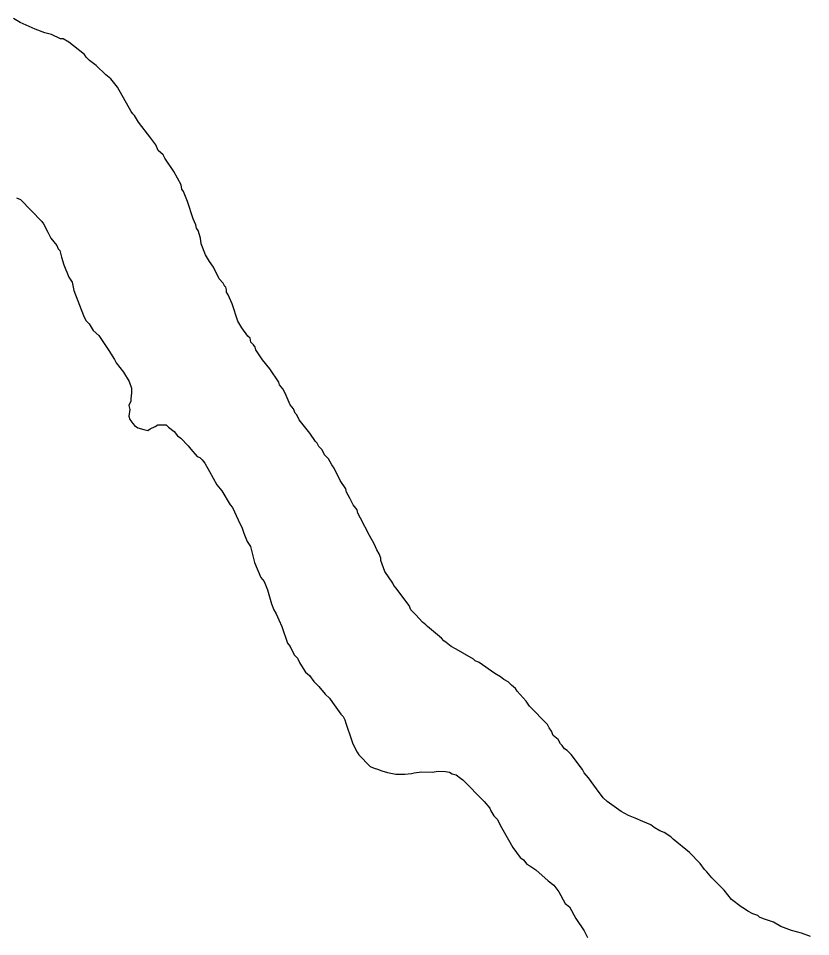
# Model space of a CAD drawing. Extents: x 3172231 to 3210228, y 940198 to 965780.
# Drawn here: x 3177135.6 to 3177484.7, y 958370.8 to 958775.1 of the extents above; entities that cross this region are included whole.
import ezdxf

# ---------------------------------------------------------------- set-up
doc = ezdxf.new("R2010")
doc.units = 0
doc.layers.add('V-SITE-VEGE', color=7, linetype='Continuous')

msp = doc.modelspace()

# ---------------------------------------------------------------- linework, layer by layer
at = {"layer": 'V-SITE-VEGE'}
for p, q in [((3177136.438, 958773.264), (3177133.536, 958775.115)), ((3177142.984, 958770.286), (3177136.438, 958773.264)), ((3177147.35, 958768.787), (3177142.984, 958770.286)), ((3177150.262, 958768.031), (3177147.35, 958768.787)), ((3177154.262, 958766.169), (3177150.262, 958768.031)), ((3177155.358, 958766.159), (3177154.262, 958766.169)), ((3177157.899, 958764.676), (3177155.358, 958766.159)), ((3177164.785, 958759.139), (3177157.899, 958764.676)), ((3177165.505, 958758.037), (3177164.785, 958759.139)), ((3177166.949, 958756.564), (3177165.505, 958758.037)), ((3177169.851, 958754.348), (3177166.949, 958756.564)), ((3177174.195, 958750.293), (3177169.851, 958754.348)), ((3177176.37, 958748.448), (3177174.195, 958750.293)), ((3177179.258, 958744.774), (3177176.37, 958748.448)), ((3177185.367, 958734.133), (3177179.258, 958744.774)), ((3177186.088, 958733.031), (3177185.367, 958734.133)), ((3177186.813, 958732.296), (3177186.088, 958733.031)), ((3177188.611, 958729.359), (3177186.813, 958732.296)), ((3177194.024, 958722.373), (3177188.611, 958729.359)), ((3177196.187, 958719.434), (3177194.024, 958722.373)), ((3177197.258, 958716.87), (3177196.187, 958719.434)), ((3177199.433, 958715.025), (3177197.258, 958716.87)), ((3177200.149, 958713.558), (3177199.433, 958715.025)), ((3177204.112, 958707.683), (3177200.149, 958713.558)), ((3177207.344, 958701.813), (3177204.112, 958707.683)), ((3177207.692, 958699.984), (3177207.344, 958701.813)), ((3177208.413, 958698.884), (3177207.692, 958699.984)), ((3177134.824, 958696.046), (3177136.643, 958695.296)), ((3177210.199, 958694.487), (3177208.413, 958698.884)), ((3177136.643, 958695.296), (3177146.045, 958685.722)), ((3177212.685, 958686.797), (3177210.199, 958694.487)), ((3177146.045, 958685.722), (3177146.768, 958684.62)), ((3177146.768, 958684.62), (3177148.56, 958680.956)), ((3177213.756, 958684.235), (3177212.685, 958686.797)), ((3177214.109, 958682.771), (3177213.756, 958684.235)), ((3177148.56, 958680.956), (3177149.998, 958678.388)), ((3177214.83, 958681.671), (3177214.109, 958682.771)), ((3177215.894, 958678.376), (3177214.83, 958681.671)), ((3177149.998, 958678.388), (3177152.523, 958675.081)), ((3177216.236, 958675.818), (3177215.894, 958678.376)), ((3177218.018, 958671.056), (3177216.236, 958675.818)), ((3177152.523, 958675.081), (3177153.24, 958673.612)), ((3177153.24, 958673.612), (3177153.963, 958672.877)), ((3177153.963, 958672.877), (3177154.667, 958669.948)), ((3177154.667, 958669.948), (3177155.732, 958666.655)), ((3177219.818, 958668.119), (3177218.018, 958671.056)), ((3177221.621, 958665.547), (3177219.818, 958668.119)), ((3177155.732, 958666.655), (3177157.873, 958661.16)), ((3177224.129, 958660.415), (3177221.621, 958665.547)), ((3177157.873, 958661.16), (3177159.314, 958658.959)), ((3177225.938, 958658.574), (3177224.129, 958660.415)), ((3177159.314, 958658.959), (3177160.011, 958655.301)), ((3177226.655, 958657.107), (3177225.938, 958658.574)), ((3177227.017, 958656.741), (3177226.655, 958657.107)), ((3177227.371, 958655.641), (3177227.017, 958656.741)), ((3177227.361, 958654.545), (3177227.371, 958655.641)), ((3177160.011, 958655.301), (3177164.293, 958644.311)), ((3177228.084, 958653.443), (3177227.361, 958654.545)), ((3177229.87, 958649.413), (3177228.084, 958653.443)), ((3177232.358, 958641.725), (3177229.87, 958649.413)), ((3177164.293, 958644.311), (3177165.368, 958642.112)), ((3177165.368, 958642.112), (3177166.814, 958640.639)), ((3177166.814, 958640.639), (3177168.614, 958637.703)), ((3177234.156, 958638.79), (3177232.358, 958641.725)), ((3177168.614, 958637.703), (3177171.15, 958635.491)), ((3177171.15, 958635.491), (3177175.469, 958628.882)), ((3177236.68, 958635.116), (3177234.156, 958638.79)), ((3177237.767, 958634.377), (3177236.68, 958635.116)), ((3177238.115, 958632.548), (3177237.767, 958634.377)), ((3177239.201, 958631.444), (3177238.115, 958632.548)), ((3177239.924, 958630.342), (3177239.201, 958631.444)), ((3177175.469, 958628.882), (3177177.988, 958624.843)), ((3177240.276, 958629.242), (3177239.924, 958630.342)), ((3177243.157, 958624.837), (3177240.276, 958629.242)), ((3177177.988, 958624.843), (3177178.707, 958623.377)), ((3177178.707, 958623.377), (3177181.955, 958619.332)), ((3177246.406, 958620.792), (3177243.157, 958624.837)), ((3177181.955, 958619.332), (3177184.474, 958615.293)), ((3177250.368, 958614.916), (3177246.406, 958620.792)), ((3177184.474, 958615.293), (3177185.543, 958612.365)), ((3177185.543, 958612.365), (3177185.523, 958610.173)), ((3177250.725, 958613.819), (3177250.368, 958614.916)), ((3177252.169, 958611.978), (3177250.725, 958613.819)), ((3177253.246, 958610.147), (3177252.169, 958611.978)), ((3177185.136, 958607.624), (3177185.125, 958606.528)), ((3177185.523, 958610.173), (3177185.136, 958607.624)), ((3177255.39, 958605.016), (3177253.246, 958610.147)), ((3177184.728, 958602.88), (3177184.335, 958599.964)), ((3177185.125, 958606.528), (3177184.38, 958604.709)), ((3177184.38, 958604.709), (3177184.728, 958602.88)), ((3177256.834, 958603.177), (3177255.39, 958605.016)), ((3177257.549, 958601.346), (3177256.834, 958603.177)), ((3177184.335, 958599.964), (3177184.689, 958598.502)), ((3177258.272, 958600.609), (3177257.549, 958601.346)), ((3177259.347, 958598.412), (3177258.272, 958600.609)), ((3177184.689, 958598.502), (3177186.133, 958596.663)), ((3177186.133, 958596.663), (3177186.856, 958595.925)), ((3177186.856, 958595.925), (3177188.306, 958594.817)), ((3177188.306, 958594.817), (3177190.854, 958594.066)), ((3177193.778, 958594.404), (3177195.978, 958595.481)), ((3177195.978, 958595.481), (3177197.079, 958596.2)), ((3177197.079, 958596.2), (3177200.729, 958596.167)), ((3177200.729, 958596.167), (3177201.814, 958595.061)), ((3177201.814, 958595.061), (3177204.354, 958593.214)), ((3177264.039, 958592.528), (3177259.347, 958598.412)), ((3177190.854, 958594.066), (3177192.676, 958593.685)), ((3177192.676, 958593.685), (3177193.778, 958594.404)), ((3177204.354, 958593.214), (3177205.796, 958591.377)), ((3177205.796, 958591.377), (3177207.248, 958590.271)), ((3177266.562, 958588.856), (3177264.039, 958592.528)), ((3177207.248, 958590.271), (3177210.502, 958586.953)), ((3177210.502, 958586.953), (3177211.583, 958585.485)), ((3177267.285, 958588.118), (3177266.562, 958588.856)), ((3177268.002, 958586.652), (3177267.285, 958588.118)), ((3177211.583, 958585.485), (3177214.475, 958582.173)), ((3177269.45, 958585.18), (3177268.002, 958586.652)), ((3177270.525, 958582.98), (3177269.45, 958585.18)), ((3177272.333, 958581.137), (3177270.525, 958582.98)), ((3177214.475, 958582.173), (3177215.567, 958581.798)), ((3177215.567, 958581.798), (3177216.65, 958580.692)), ((3177216.65, 958580.692), (3177217.734, 958579.224)), ((3177217.734, 958579.224), (3177219.89, 958575.554)), ((3177273.771, 958578.569), (3177272.333, 958581.137)), ((3177219.89, 958575.554), (3177223.124, 958569.684)), ((3177274.852, 958577.1), (3177273.771, 958578.569)), ((3177277.357, 958571.603), (3177274.852, 958577.1)), ((3177279.88, 958567.929), (3177277.357, 958571.603)), ((3177223.124, 958569.684), (3177225.291, 958567.11)), ((3177225.291, 958567.11), (3177228.885, 958560.872)), ((3177280.232, 958566.467), (3177279.88, 958567.929)), ((3177281.668, 958563.899), (3177280.232, 958566.467)), ((3177283.104, 958560.966), (3177281.668, 958563.899)), ((3177228.885, 958560.872), (3177229.97, 958559.768)), ((3177229.97, 958559.768), (3177232.475, 958554.269)), ((3177284.908, 958558.758), (3177283.104, 958560.966)), ((3177285.26, 958557.296), (3177284.908, 958558.758)), ((3177286.335, 958555.094), (3177285.26, 958557.296)), ((3177290.282, 958547.394), (3177286.335, 958555.094)), ((3177232.475, 958554.269), (3177234.267, 958550.603)), ((3177234.267, 958550.603), (3177234.978, 958548.408)), ((3177234.978, 958548.408), (3177236.405, 958544.744)), ((3177292.438, 958543.726), (3177290.282, 958547.394)), ((3177236.405, 958544.744), (3177237.847, 958542.54)), ((3177237.847, 958542.54), (3177239.608, 958535.589)), ((3177293.512, 958541.16), (3177292.438, 958543.726)), ((3177294.591, 958539.325), (3177293.512, 958541.16)), ((3177295.304, 958537.494), (3177294.591, 958539.325)), ((3177239.608, 958535.589), (3177242.469, 958528.993)), ((3177295.293, 958536.398), (3177295.304, 958537.494)), ((3177297.075, 958531.637), (3177295.293, 958536.398)), ((3177300.68, 958526.494), (3177297.075, 958531.637)), ((3177242.469, 958528.993), (3177243.913, 958527.156)), ((3177243.913, 958527.156), (3177245.341, 958523.492)), ((3177301.036, 958525.396), (3177300.68, 958526.494)), ((3177245.341, 958523.492), (3177247.11, 958517.272)), ((3177302.119, 958524.292), (3177301.036, 958525.396)), ((3177307.166, 958517.311), (3177302.119, 958524.292)), ((3177247.11, 958517.272), (3177248.183, 958514.706)), ((3177248.183, 958514.706), (3177249.26, 958512.871)), ((3177307.893, 958516.574), (3177307.166, 958517.311)), ((3177308.605, 958514.743), (3177307.893, 958516.574)), ((3177310.774, 958512.533), (3177308.605, 958514.743)), ((3177249.26, 958512.871), (3177250.334, 958510.307)), ((3177250.334, 958510.307), (3177251.767, 958507.374)), ((3177313.666, 958509.221), (3177310.774, 958512.533)), ((3177251.767, 958507.374), (3177254.258, 958500.05)), ((3177315.116, 958508.115), (3177313.666, 958509.221)), ((3177315.841, 958507.376), (3177315.116, 958508.115)), ((3177321.999, 958502.213), (3177315.841, 958507.376)), ((3177323.085, 958501.107), (3177321.999, 958502.213)), ((3177254.258, 958500.05), (3177255.341, 958498.582)), ((3177255.341, 958498.582), (3177257.131, 958494.916)), ((3177324.172, 958500.368), (3177323.085, 958501.107)), ((3177326.345, 958498.522), (3177324.172, 958500.368)), ((3177328.526, 958497.406), (3177326.345, 958498.522)), ((3177257.131, 958494.916), (3177258.579, 958493.443)), ((3177336.151, 958492.958), (3177328.526, 958497.406)), ((3177258.579, 958493.443), (3177259.652, 958491.242)), ((3177259.652, 958491.242), (3177262.171, 958487.203)), ((3177336.876, 958492.223), (3177336.151, 958492.958)), ((3177338.695, 958491.477), (3177336.876, 958492.223)), ((3177345.586, 958486.669), (3177338.695, 958491.477)), ((3177262.171, 958487.203), (3177263.984, 958485.729)), ((3177263.984, 958485.729), (3177265.786, 958483.156)), ((3177348.128, 958485.188), (3177345.586, 958486.669)), ((3177265.786, 958483.156), (3177267.957, 958480.949)), ((3177349.578, 958484.08), (3177348.128, 958485.188)), ((3177351.394, 958482.968), (3177349.578, 958484.08)), ((3177352.84, 958481.493), (3177351.394, 958482.968)), ((3177267.957, 958480.949), (3177270.844, 958477.635)), ((3177270.844, 958477.635), (3177272.657, 958475.794)), ((3177354.653, 958480.019), (3177352.84, 958481.493)), ((3177355.374, 958478.917), (3177354.653, 958480.019)), ((3177359.349, 958474.499), (3177355.374, 958478.917)), ((3177272.657, 958475.794), (3177274.099, 958473.957)), ((3177274.099, 958473.957), (3177277.703, 958468.812)), ((3177360.788, 958472.298), (3177359.349, 958474.499)), ((3177368.745, 958464.196), (3177360.788, 958472.298)), ((3177277.703, 958468.812), (3177278.789, 958467.708)), ((3177278.789, 958467.708), (3177279.505, 958466.242)), ((3177279.505, 958466.242), (3177279.858, 958464.78)), ((3177279.858, 958464.78), (3177282.348, 958457.456)), ((3177369.464, 958462.73), (3177368.745, 958464.196)), ((3177370.545, 958461.259), (3177369.464, 958462.73)), ((3177282.348, 958457.456), (3177283.061, 958455.623)), ((3177371.26, 958459.426), (3177370.545, 958461.259)), ((3177373.433, 958457.583), (3177371.26, 958459.426)), ((3177374.51, 958455.75), (3177373.433, 958457.583)), ((3177283.061, 958455.623), (3177284.853, 958451.957)), ((3177375.235, 958455.013), (3177374.51, 958455.75)), ((3177376.316, 958453.54), (3177375.235, 958455.013)), ((3177377.406, 958452.803), (3177376.316, 958453.54)), ((3177284.853, 958451.957), (3177285.574, 958450.859)), ((3177285.574, 958450.859), (3177290.636, 958445.7)), ((3177379.212, 958450.962), (3177377.406, 958452.803)), ((3177384.265, 958444.345), (3177379.212, 958450.962)), ((3177290.636, 958445.7), (3177292.457, 958444.955)), ((3177292.457, 958444.955), (3177293.911, 958444.576)), ((3177293.911, 958444.576), (3177295.732, 958443.831)), ((3177295.732, 958443.831), (3177298.279, 958443.077)), ((3177298.279, 958443.077), (3177301.923, 958442.315)), ((3177301.923, 958442.315), (3177305.939, 958442.278)), ((3177305.939, 958442.278), (3177308.861, 958442.616)), ((3177308.861, 958442.616), (3177309.959, 958442.973)), ((3177309.959, 958442.973), (3177313.246, 958443.308)), ((3177313.246, 958443.308), (3177317.993, 958443.265)), ((3177317.993, 958443.265), (3177320.551, 958443.607)), ((3177320.551, 958443.607), (3177323.838, 958443.579)), ((3177323.838, 958443.579), (3177325.657, 958443.198)), ((3177325.657, 958443.198), (3177326.747, 958442.456)), ((3177326.747, 958442.456), (3177328.567, 958442.076)), ((3177328.567, 958442.076), (3177330.38, 958440.599)), ((3177384.981, 958442.878), (3177384.265, 958444.345)), ((3177386.79, 958440.673), (3177384.981, 958442.878)), ((3177330.38, 958440.599), (3177331.467, 958439.86)), ((3177331.467, 958439.86), (3177340.874, 958430.285)), ((3177390.394, 958435.895), (3177386.79, 958440.673)), ((3177393.28, 958431.854), (3177390.394, 958435.895)), ((3177340.874, 958430.285), (3177343.401, 958427.342)), ((3177395.09, 958430.377), (3177393.28, 958431.854)), ((3177401.257, 958425.941), (3177395.09, 958430.377)), ((3177343.401, 958427.342), (3177343.755, 958426.244)), ((3177343.755, 958426.244), (3177345.197, 958424.041)), ((3177404.526, 958424.088), (3177401.257, 958425.941)), ((3177345.197, 958424.041), (3177346.645, 958422.566)), ((3177346.645, 958422.566), (3177348.437, 958418.9)), ((3177407.436, 958422.966), (3177404.526, 958424.088)), ((3177410.706, 958421.477), (3177407.436, 958422.966)), ((3177414.344, 958419.984), (3177410.706, 958421.477)), ((3177348.437, 958418.9), (3177349.156, 958417.801)), ((3177349.156, 958417.801), (3177353.469, 958410.096)), ((3177415.794, 958418.876), (3177414.344, 958419.984)), ((3177418.335, 958417.393), (3177415.794, 958418.876)), ((3177420.154, 958416.645), (3177418.335, 958417.393)), ((3177423.058, 958414.794), (3177420.154, 958416.645)), ((3177424.143, 958413.69), (3177423.058, 958414.794)), ((3177431.391, 958407.786), (3177424.143, 958413.69)), ((3177353.469, 958410.096), (3177356.713, 958405.687)), ((3177356.713, 958405.687), (3177358.165, 958404.579)), ((3177436.093, 958402.998), (3177431.391, 958407.786)), ((3177358.165, 958404.579), (3177359.607, 958402.74)), ((3177359.607, 958402.74), (3177361.061, 958401.996)), ((3177361.061, 958401.996), (3177363.598, 958400.149)), ((3177437.896, 958400.425), (3177436.093, 958402.998)), ((3177363.598, 958400.149), (3177369.032, 958395.354)), ((3177438.979, 958399.321), (3177437.896, 958400.425)), ((3177441.148, 958396.747), (3177438.979, 958399.321)), ((3177446.573, 958391.224), (3177441.148, 958396.747)), ((3177369.032, 958395.354), (3177371.569, 958393.507)), ((3177371.569, 958393.507), (3177373.734, 958390.566)), ((3177373.734, 958390.566), (3177376.607, 958385.43)), ((3177449.821, 958387.179), (3177446.573, 958391.224)), ((3177376.607, 958385.43), (3177378.42, 958383.955)), ((3177454.173, 958383.855), (3177449.821, 958387.179)), ((3177378.42, 958383.955), (3177381.293, 958378.819)), ((3177455.625, 958383.112), (3177454.173, 958383.855)), ((3177457.077, 958382.002), (3177455.625, 958383.112)), ((3177459.256, 958380.887), (3177457.077, 958382.002)), ((3177461.439, 958380.14), (3177459.256, 958380.887)), ((3177381.293, 958378.819), (3177384.895, 958373.312)), ((3177462.164, 958379.403), (3177461.439, 958380.14)), ((3177463.981, 958378.655), (3177462.164, 958379.403)), ((3177468.349, 958377.158), (3177463.981, 958378.655)), ((3177471.618, 958375.303), (3177468.349, 958377.158)), ((3177384.895, 958373.312), (3177386.329, 958370.377)), ((3177476.347, 958373.435), (3177471.618, 958375.303)), ((3177480.715, 958372.3), (3177476.347, 958373.435)), ((3177484.717, 958370.805), (3177480.715, 958372.3))]:
    msp.add_line(p, q, dxfattribs=at)

doc.saveas('drawing.dxf')
